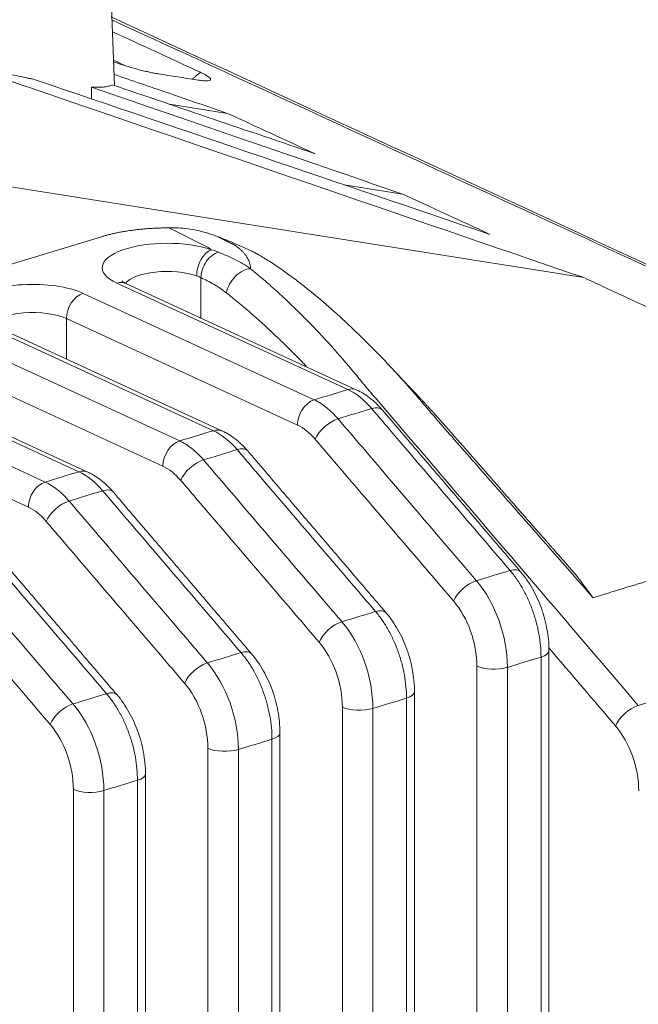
# Model space of a CAD drawing. Header units: millimetres. Extents: x 990 to 1809, y 0 to 562.
# Tile 531 of 550: x 1720 to 1734, y 169 to 191. Entities that reach past the tile are written whole.
import ezdxf

# ---------------------------------------------------------------- set-up
doc = ezdxf.new("R2010")
doc.units = ezdxf.units.MM
doc.layers.add('1', color=7, linetype='Continuous', true_color=0xffffff)

msp = doc.modelspace()

# ---------------------------------------------------------------- linework, layer by layer
at = {"layer": '1', "color": 7, "linetype": 'Continuous', "lineweight": 18}
for p, q in [((1721.911, 189.713), (1721.777, 193.258)), ((1723.179, 189.282), (1724.521, 189.069)), ((1732.734, 185.28), (1715.77, 187.965)), ((1727.212, 187.421), (1728.554, 187.208)), ((1721.609, 186.223), (1659.527, 167.255)), ((1723.904, 185.281), (1723.904, 184.347)), ((1727.294, 182.695), (1721.965, 185.154)), ((1727.504, 182.686), (1722.174, 185.144)), ((1721.189, 184.917), (1726.519, 182.459)), ((1726.131, 181.877), (1720.801, 184.335)), ((1720.801, 184.335), (1720.801, 183.399)), ((1724.192, 181.748), (1718.862, 184.206)), ((1724.401, 181.738), (1719.072, 184.197)), ((1718.087, 183.969), (1723.416, 181.511)), ((1723.028, 180.929), (1717.699, 183.387)), ((1721.089, 180.8), (1715.76, 183.258)), ((1721.299, 180.79), (1715.969, 183.249)), ((1714.984, 183.021), (1720.314, 180.563)), ((1719.926, 179.981), (1714.597, 182.439)), ((1731.933, 165.03), (1731.933, 176.67)), ((1730.27, 164.674), (1730.27, 176.314)), ((1731.749, 164.884), (1731.749, 176.524)), ((1730.973, 176.287), (1730.973, 164.647)), ((1728.831, 164.082), (1728.831, 175.722)), ((1728.646, 163.936), (1728.646, 175.576)), ((1727.167, 163.726), (1727.167, 175.366)), ((1727.871, 175.339), (1727.871, 163.699)), ((1725.728, 163.134), (1725.728, 174.774)), ((1725.544, 162.988), (1725.544, 174.628)), ((1724.065, 162.778), (1724.065, 174.419)), ((1724.768, 174.391), (1724.768, 162.751)), ((1722.626, 162.186), (1722.626, 173.826)), ((1722.441, 162.04), (1722.441, 173.681)), ((1720.962, 161.831), (1720.962, 173.471)), ((1721.666, 173.444), (1721.666, 161.803))]:
    msp.add_line(p, q, dxfattribs=at)
for centre, major_axis, ratio, start_param, end_param in [((1716.725, 127.819), (2.283, 106.942), 0.038217, 5.326902, 5.329965), ((1723.128, 185.509), (1.5, 0), 0.375419, 0.82682, 3.824717), ((1724.144, 185.46), (0.163, 0.473), 0.627684, 0.503225, 2.074022), ((1724.292, 185.4), (0.218, 0.45), 0.713054, 0.537606, 2.154437), ((1723.128, 185.046), (-1, 0), 0.375419, 3.968413, 6.012603), ((1724.881, 185.045), (0.309, 0.393), 0.621416, 0.450402, 2.298461), ((1721.965, 184.69), (-0.209, -0.454), 0.718873, 3.141585, 3.712103), ((1720.026, 184.561), (1.5, 0), 0.375419, 0.683124, 3.824717), ((1721.189, 184.453), (-0.209, -0.454), 0.718873, 3.712103, 5.282899), ((1720.026, 184.098), (-1, 0), 0.375419, 3.824717, 6.028397), ((1727.294, 182.232), (-0.209, -0.454), 0.718873, 3.141585, 3.712106), ((1727.294, 180.842), (0.584, -1.913), 0.585049, 2.210557, 2.660317), ((1726.519, 181.995), (0.209, 0.454), 0.718873, 0.57051, 2.141307), ((1727.706, 181.904), (-0.38, -0.325), 0.484169, 3.141982, 3.98), ((1726.93, 181.667), (-0.38, -0.325), 0.484169, 3.980002, 5.550798), ((1724.192, 181.284), (-0.209, -0.454), 0.718873, 3.141585, 3.712103), ((1726.131, 180.486), (0.438, -1.435), 0.585049, 2.210557, 2.660317), ((1724.192, 179.894), (0.584, -1.913), 0.585049, 2.210558, 2.660317), ((1723.416, 181.047), (-0.209, -0.454), 0.718873, 3.712103, 5.282899), ((1724.603, 180.956), (-0.38, -0.325), 0.484169, 3.141982, 3.980002), ((1723.028, 179.538), (0.438, -1.435), 0.585049, 2.210558, 2.660317), ((1723.828, 180.719), (-0.38, -0.325), 0.484169, 3.980002, 5.550798), ((1721.089, 180.336), (0.209, 0.454), 0.718873, 6.283178, 6.853696), ((1721.089, 178.946), (0.584, -1.913), 0.585049, 2.210558, 2.660317), ((1720.314, 180.099), (0.209, 0.454), 0.718873, 0.57051, 2.141307), ((1721.501, 180.008), (-0.38, -0.325), 0.484169, 3.141982, 3.980002), ((1719.926, 178.591), (0.438, -1.435), 0.585049, 2.210558, 2.660317), ((1720.725, 179.771), (-0.38, -0.325), 0.484169, 3.980002, 5.550798), ((1730.898, 178.169), (-0.38, -0.325), 0.484169, 3.141958, 3.980002), ((1730.122, 177.932), (-0.38, -0.325), 0.484169, 3.980002, 5.550798), ((1729.711, 176.87), (-0.584, 1.913), 0.585049, 4.231114, 5.352151), ((1729.323, 176.751), (0.438, -1.435), 0.585049, 1.089521, 2.210558), ((1727.796, 177.221), (-0.38, -0.325), 0.484169, 3.141957, 3.980002), ((1727.02, 176.984), (-0.38, -0.325), 0.484169, 3.980002, 5.550798), ((1726.608, 175.922), (-0.584, 1.913), 0.585049, 4.231114, 5.352151), ((1726.22, 175.803), (0.438, -1.435), 0.585049, 1.089521, 2.210558), ((1724.693, 176.273), (-0.38, -0.325), 0.484169, 3.141957, 3.980002), ((1731.433, 176.67), (-0.5, 0), 0.375419, 2.25392, 3.141124), ((1723.917, 176.036), (-0.38, -0.325), 0.484169, 3.980002, 5.550798), ((1723.506, 174.974), (-0.584, 1.913), 0.585049, 4.231114, 5.35215), ((1730.658, 176.433), (-0.5, 0), 0.375419, 0.683124, 2.25392), ((1723.118, 174.855), (0.438, -1.435), 0.585049, 1.089521, 2.210558), ((1721.591, 175.325), (-0.38, -0.325), 0.484169, 3.141957, 3.980002), ((1728.331, 175.722), (-0.5, 0), 0.375419, 2.25392, 3.141124), ((1720.815, 175.088), (-0.38, -0.325), 0.484169, 3.980002, 5.550798), ((1720.403, 174.026), (-0.584, 1.913), 0.585049, 4.231114, 5.35215), ((1733.856, 175.053), (0.38, 0.325), 0.484169, 0.838409, 2.409205), ((1727.555, 175.485), (-0.5, 0), 0.375419, 0.683124, 2.25392), ((1720.016, 173.907), (0.438, -1.435), 0.585049, 1.089521, 2.210558), ((1725.228, 174.774), (-0.5, 0), 0.375419, 2.25392, 3.141124), ((1733.057, 173.873), (0.438, -1.435), 0.585049, 1.089521, 2.210558), ((1724.453, 174.537), (-0.5, 0), 0.375419, 0.683124, 2.25392), ((1722.126, 173.826), (-0.5, 0), 0.375419, 2.25392, 3.141124), ((1721.35, 173.589), (-0.5, 0), 0.375419, 0.683124, 2.25392)]:
    msp.add_ellipse(centre, major_axis=major_axis, ratio=ratio, start_param=start_param, end_param=end_param, dxfattribs=at)
for points, degree, knots in [([(1745.279, 180.369), (1745.124, 180.461), (1744.524, 180.81), (1743.427, 181.368), (1741.915, 182.081), (1740.115, 182.866), (1738.025, 183.804), (1731.85, 186.669), (1726.428, 189.175), (1721.832, 191.295)], 3, [0, 0, 0, 0, 0.019174, 0.074672, 0.136718, 0.209442, 0.304112, 0.409611, 1, 1, 1, 1]), ([(1744.974, 180.471), (1744.852, 180.548), (1744.731, 180.622), (1744.554, 180.726), (1744.495, 180.76), (1744.408, 180.809), (1744.379, 180.825), (1744.336, 180.848), (1744.322, 180.856), (1744.3, 180.867), (1744.293, 180.871), (1744.279, 180.879), (1744.272, 180.882), (1744.262, 180.888), (1744.259, 180.89), (1744.252, 180.893), (1744.245, 180.897), (1744.237, 180.901), (1744.229, 180.905), (1744.225, 180.907), (1744.204, 180.916), (1744.154, 180.939), (1744.104, 180.963), (1744.003, 181.009), (1743.936, 181.04), (1743.734, 181.133), (1743.6, 181.195), (1742.929, 181.504), (1742.392, 181.752), (1740.781, 182.495), (1739.708, 182.99), (1736.486, 184.476), (1730.893, 187.057), (1725.299, 189.637), (1721.853, 191.227)], 3, [0, 0, 0, 0, 0.017339, 0.017339, 0.026008, 0.026008, 0.030343, 0.030343, 0.03251, 0.03251, 0.033594, 0.033594, 0.034678, 0.034678, 0.03522, 0.03522, 0.035761, 0.036303, 0.036303, 0.036845, 0.036845, 0.039012, 0.043347, 0.043347, 0.052017, 0.052017, 0.069355, 0.069355, 0.138711, 0.138711, 0.277421, 0.277421, 0.554843, 1, 1, 1, 1]), ([(1720.058, 189.855), (1720.028, 189.861), (1719.998, 189.867), (1719.938, 189.879), (1719.908, 189.885), (1719.817, 189.904), (1719.755, 189.917), (1719.569, 189.958), (1719.442, 189.986), (1719.184, 190.047), (1719.052, 190.08), (1718.851, 190.131), (1718.783, 190.148), (1718.681, 190.175), (1718.646, 190.184), (1718.578, 190.203), (1718.543, 190.212), (1718.372, 190.258), (1718.235, 190.297), (1717.96, 190.376), (1717.823, 190.416), (1717.618, 190.479), (1717.549, 190.5), (1717.412, 190.543), (1717.344, 190.565), (1717.14, 190.631), (1717.006, 190.675), (1716.875, 190.72)], 3, [0, 0, 0, 0, 0.03125, 0.03125, 0.0625, 0.0625, 0.125, 0.125, 0.25, 0.25, 0.375, 0.375, 0.4375, 0.4375, 0.46875, 0.46875, 0.5, 0.5, 0.625, 0.625, 0.75, 0.75, 0.8125, 0.8125, 0.875, 0.875, 1, 1, 1, 1]), ([(1716.875, 190.72), (1717.916, 190.363), (1718.957, 190.006), (1724.244, 188.193), (1728.489, 186.736), (1732.734, 185.28)], 3, [0, 0, 0, 0, 0.196994, 0.196994, 1, 1, 1, 1]), ([(1722.926, 189.981), (1722.894, 189.986), (1722.83, 189.997), (1722.721, 190.019), (1722.604, 190.046), (1722.44, 190.087), (1722.227, 190.146), (1722.065, 190.2), (1721.984, 190.226)], 3, [0, 0, 0, 0, 0.124465, 0.247803, 0.372311, 0.500192, 0.752908, 1, 1, 1, 1]), ([(1721.901, 189.969), (1722.309, 189.829), (1722.716, 189.689), (1723.59, 189.389), (1724.055, 189.229), (1724.521, 189.069)], 3, [0, 0, 0, 0, 0.466978, 0.466978, 1, 1, 1, 1]), ([(1723.893, 190.018), (1723.92, 190.005), (1723.972, 189.98), (1724.034, 189.946), (1724.09, 189.909), (1724.128, 189.873), (1724.134, 189.844), (1724.103, 189.825), (1724.034, 189.818), (1723.936, 189.822), (1723.846, 189.835), (1723.802, 189.842)], 3, [0, 0, 0, 0, 0.083123, 0.166189, 0.250634, 0.375854, 0.500361, 0.624643, 0.750222, 0.87606, 1, 1, 1, 1]), ([(1721.859, 189.731), (1721.84, 189.719), (1721.791, 189.699), (1721.72, 189.686), (1721.66, 189.679), (1721.638, 189.677), (1721.593, 189.674), (1721.568, 189.673), (1721.493, 189.671), (1721.438, 189.672), (1721.379, 189.674)], 3, [0, 0, 0, 0, 0.25, 0.5, 0.5, 0.625, 0.625, 0.75, 0.75, 1, 1, 1, 1]), ([(1721.379, 189.674), (1722.572, 189.264), (1723.766, 188.854), (1726.158, 188.032), (1727.356, 187.62), (1728.554, 187.208)], 3, [0, 0, 0, 0, 0.499007, 0.499007, 1, 1, 1, 1]), ([(1724.229, 186.251), (1724.161, 186.274), (1724.026, 186.32), (1723.817, 186.373), (1723.603, 186.411), (1723.385, 186.432), (1723.239, 186.428), (1723.165, 186.426)], 3, [0, 0, 0, 0, 0.196936, 0.394581, 0.593753, 0.795281, 1, 1, 1, 1]), ([(1724.144, 185.924), (1724.114, 185.947), (1724.08, 185.969), (1724.024, 186.002), (1724.004, 186.013), (1723.973, 186.028), (1723.963, 186.034), (1723.942, 186.044), (1723.932, 186.049), (1723.838, 186.096), (1723.754, 186.137), (1723.503, 186.261), (1723.334, 186.344), (1723.165, 186.426)], 3, [0, 0, 0, 0, 0.125, 0.125, 0.1875, 0.1875, 0.21875, 0.21875, 0.25, 0.25, 0.5, 0.5, 1, 1, 1, 1]), ([(1725.205, 185.825), (1725.189, 185.834), (1725.157, 185.851), (1725.089, 185.885), (1724.959, 185.946), (1724.763, 186.034), (1724.505, 186.143), (1724.321, 186.214), (1724.229, 186.251)], 3, [0, 0, 0, 0, 0.067212, 0.132002, 0.255438, 0.502133, 0.750549, 1, 1, 1, 1]), ([(1724.229, 186.251), (1724.291, 186.221), (1724.354, 186.191), (1724.448, 186.145), (1724.48, 186.13), (1724.527, 186.108), (1724.543, 186.1), (1724.574, 186.085), (1724.59, 186.077), (1724.613, 186.066), (1724.621, 186.062), (1724.633, 186.057), (1724.637, 186.055), (1724.645, 186.051), (1724.652, 186.047), (1724.659, 186.044), (1724.665, 186.04), (1724.668, 186.039), (1724.674, 186.036), (1724.676, 186.034), (1724.68, 186.032), (1724.681, 186.031), (1724.683, 186.029), (1724.684, 186.029), (1724.69, 186.025), (1724.694, 186.022), (1724.704, 186.015), (1724.709, 186.012), (1724.723, 186.002), (1724.732, 185.995), (1724.76, 185.975), (1724.778, 185.961), (1724.812, 185.931), (1724.829, 185.916), (1724.853, 185.893), (1724.86, 185.885), (1724.875, 185.869), (1724.882, 185.862), (1724.904, 185.837), (1724.917, 185.821), (1724.955, 185.771), (1724.977, 185.737), (1725.003, 185.684), (1725.011, 185.666), (1725.025, 185.63), (1725.031, 185.612), (1725.045, 185.557), (1725.051, 185.52), (1725.052, 185.483)], 3, [0, 0, 0, 0, 0.125, 0.125, 0.1875, 0.1875, 0.21875, 0.21875, 0.25, 0.25, 0.265625, 0.265625, 0.273438, 0.273438, 0.28125, 0.289063, 0.289063, 0.296875, 0.296875, 0.304688, 0.304688, 0.308594, 0.308594, 0.3125, 0.3125, 0.328125, 0.328125, 0.34375, 0.34375, 0.375, 0.375, 0.4375, 0.4375, 0.5, 0.5, 0.53125, 0.53125, 0.5625, 0.5625, 0.625, 0.625, 0.75, 0.75, 0.8125, 0.8125, 0.875, 0.875, 1, 1, 1, 1]), ([(1724.314, 185.866), (1724.375, 185.841), (1724.437, 185.815), (1724.56, 185.76), (1724.622, 185.731), (1724.808, 185.638), (1724.931, 185.567), (1725.052, 185.483)], 3, [0, 0, 0, 0, 0.25, 0.25, 0.5, 0.5, 1, 1, 1, 1]), ([(1732.949, 177.894), (1732.317, 178.615), (1731.369, 179.697), (1730.261, 180.958), (1729.71, 181.589), (1729.391, 181.95), (1729.123, 182.265), (1728.834, 182.607), (1728.518, 182.963), (1727.991, 183.533), (1727.236, 184.285), (1726.479, 184.936), (1725.973, 185.321), (1725.712, 185.507), (1725.458, 185.678), (1725.287, 185.777), (1725.205, 185.825)], 3, [0, 0, 0, 0, 0.24573, 0.368595, 0.430048, 0.460756, 0.491815, 0.536457, 0.578578, 0.617802, 0.744287, 0.870775, 0.903887, 0.934595, 0.96871, 1, 1, 1, 1]), ([(1725.052, 185.483), (1725.151, 185.403), (1725.249, 185.321), (1725.444, 185.153), (1725.541, 185.068), (1725.83, 184.806), (1726.021, 184.624), (1726.398, 184.249), (1726.585, 184.055), (1726.953, 183.655), (1727.135, 183.449), (1727.404, 183.13), (1727.494, 183.023), (1727.594, 182.9), (1727.605, 182.886), (1727.627, 182.858), (1727.638, 182.845), (1727.661, 182.817), (1727.672, 182.804), (1727.695, 182.777), (1727.754, 182.709), (1727.812, 182.641), (1728.044, 182.369), (1728.23, 182.151), (1728.788, 181.499), (1729.16, 181.063), (1731.019, 178.888), (1732.506, 177.148), (1733.993, 175.407)], 3, [0, 0, 0, 0, 0.03125, 0.03125, 0.0625, 0.0625, 0.125, 0.125, 0.1875, 0.1875, 0.25, 0.25, 0.28125, 0.28125, 0.285156, 0.285156, 0.289063, 0.289063, 0.292969, 0.292969, 0.296875, 0.3125, 0.3125, 0.375, 0.375, 0.5, 0.5, 1, 1, 1, 1]), ([(1722.174, 185.144), (1722.144, 185.16), (1722.095, 185.184), (1722.078, 185.201), (1722.077, 185.202)], 3, [0, 0, 0, 0, 0.470826, 1, 1, 1, 1]), ([(1724.493, 184.927), (1724.396, 185.003), (1724.298, 185.067), (1724.102, 185.183), (1724.003, 185.233), (1723.904, 185.281)], 3, [0, 0, 0, 0, 0.5, 0.5, 1, 1, 1, 1]), ([(1732.734, 185.28), (1732.88, 185.213), (1733.916, 184.735), (1735.397, 184.052), (1736.954, 183.334), (1737.843, 182.923), (1738.316, 182.705), (1738.594, 182.577), (1738.663, 182.545), (1738.719, 182.519), (1738.774, 182.493), (1738.921, 182.421), (1739.244, 182.244), (1739.643, 181.95), (1739.947, 181.577), (1740.068, 181.2), (1740.009, 180.833), (1739.838, 180.578), (1739.698, 180.439), (1739.655, 180.401), (1739.633, 180.381), (1739.61, 180.362), (1739.563, 180.324), (1739.487, 180.268), (1739.402, 180.214), (1739.341, 180.178), (1739.31, 180.161), (1739.279, 180.143), (1739.213, 180.108), (1739.07, 180.033), (1738.838, 179.916), (1738.542, 179.773), (1738.227, 179.63), (1737.894, 179.488), (1737.543, 179.348), (1737.174, 179.21), (1736.79, 179.075), (1736.491, 178.978), (1736.305, 178.92), (1736.237, 178.899), (1736.169, 178.878), (1736.083, 178.852), (1735.741, 178.748), (1735.161, 178.57), (1734.15, 178.261), (1733.413, 178.036), (1732.949, 177.894)], 3, [0, 0, 0, 0, 0.026983, 0.191224, 0.273345, 0.314405, 0.355465, 0.360598, 0.36573, 0.368296, 0.370863, 0.375995, 0.396525, 0.437586, 0.478646, 0.519706, 0.560766, 0.601827, 0.612092, 0.614658, 0.617224, 0.61979, 0.622357, 0.632622, 0.642887, 0.645453, 0.648019, 0.650586, 0.653152, 0.663417, 0.683947, 0.704477, 0.725007, 0.745537, 0.766068, 0.786598, 0.807128, 0.827658, 0.83279, 0.835357, 0.837923, 0.843055, 0.848188, 0.889248, 0.930309, 1, 1, 1, 1]), ([(1726.33, 183.24), (1726.305, 183.266), (1726.281, 183.291), (1726.209, 183.366), (1726.161, 183.415), (1726.065, 183.513), (1726.017, 183.561), (1725.872, 183.706), (1725.776, 183.8), (1725.484, 184.079), (1725.288, 184.259), (1724.893, 184.604), (1724.694, 184.769), (1724.493, 184.927)], 3, [0, 0, 0, 0, 0.040537, 0.040537, 0.120492, 0.120492, 0.200448, 0.200448, 0.360358, 0.360358, 0.680179, 0.680179, 1, 1, 1, 1]), ([(1728.086, 182.229), (1728.031, 182.294), (1727.876, 182.454), (1727.675, 182.601), (1727.531, 182.673), (1727.504, 182.686)], 3, [0, 0, 0, 0, 0.324458, 0.872047, 1, 1, 1, 1]), ([(1728.746, 182.725), (1728.927, 182.536), (1729.108, 182.34), (1729.318, 182.111), (1729.542, 181.856), (1729.758, 181.611), (1730.19, 181.117), (1730.622, 180.626), (1730.838, 180.379), (1730.839, 180.378), (1731.701, 179.395), (1732.059, 178.987), (1732.565, 178.41)], 2, [0, 0, 0, 0.091219, 0.091219, 0.204817, 0.204817, 0.318414, 0.432012, 0.545609, 0.545609, 0.772805, 0.772805, 1, 1, 1]), ([(1726.519, 182.459), (1726.566, 182.437), (1726.614, 182.411), (1726.707, 182.352), (1726.753, 182.319), (1726.845, 182.246), (1726.891, 182.206), (1726.981, 182.118), (1727.025, 182.071), (1727.067, 182.021)], 3, [0, 0, 0, 0, 0.25, 0.25, 0.5, 0.5, 0.75, 0.75, 1, 1, 1, 1]), ([(1731.035, 178.523), (1730.846, 178.744), (1730.656, 178.966), (1729.709, 180.075), (1728.951, 180.962), (1728.076, 181.985), (1727.96, 182.122), (1727.843, 182.258)], 3, [0, 0, 0, 0, 0.178081, 0.178081, 0.890407, 0.890407, 1, 1, 1, 1]), ([(1727.067, 182.021), (1727.257, 181.799), (1727.446, 181.578), (1728.394, 180.469), (1729.152, 179.582), (1730.026, 178.559), (1730.143, 178.422), (1730.26, 178.286)], 3, [0, 0, 0, 0, 0.178081, 0.178081, 0.890407, 0.890407, 1, 1, 1, 1]), ([(1724.984, 181.281), (1724.928, 181.346), (1724.773, 181.507), (1724.573, 181.653), (1724.429, 181.725), (1724.401, 181.738)], 3, [0, 0, 0, 0, 0.324459, 0.872048, 1, 1, 1, 1]), ([(1729.735, 177.813), (1729.545, 178.035), (1729.356, 178.257), (1728.408, 179.365), (1727.65, 180.252), (1726.776, 181.276), (1726.659, 181.412), (1726.542, 181.548)], 3, [0, 0, 0, 0, 0.178081, 0.178081, 0.890407, 0.890407, 1, 1, 1, 1]), ([(1723.416, 181.511), (1723.464, 181.489), (1723.511, 181.463), (1723.605, 181.404), (1723.651, 181.371), (1723.743, 181.298), (1723.788, 181.258), (1723.878, 181.17), (1723.922, 181.123), (1723.965, 181.073)], 3, [0, 0, 0, 0, 0.25, 0.25, 0.5, 0.5, 0.75, 0.75, 1, 1, 1, 1]), ([(1727.933, 177.575), (1727.743, 177.797), (1727.554, 178.018), (1726.606, 179.127), (1725.848, 180.014), (1724.974, 181.037), (1724.857, 181.174), (1724.741, 181.31)], 3, [0, 0, 0, 0, 0.178081, 0.178081, 0.890406, 0.890406, 1, 1, 1, 1]), ([(1723.965, 181.073), (1724.155, 180.851), (1724.344, 180.63), (1725.291, 179.521), (1726.049, 178.634), (1726.924, 177.611), (1727.041, 177.474), (1727.157, 177.338)], 3, [0, 0, 0, 0, 0.178081, 0.178081, 0.890406, 0.890406, 1, 1, 1, 1]), ([(1721.881, 180.333), (1721.826, 180.398), (1721.671, 180.559), (1721.471, 180.705), (1721.326, 180.777), (1721.299, 180.79)], 3, [0, 0, 0, 0, 0.324459, 0.872048, 1, 1, 1, 1]), ([(1720.314, 180.563), (1720.361, 180.541), (1720.409, 180.515), (1720.502, 180.456), (1720.549, 180.423), (1720.64, 180.35), (1720.686, 180.31), (1720.776, 180.223), (1720.82, 180.175), (1720.863, 180.125)], 3, [0, 0, 0, 0, 0.25, 0.25, 0.5, 0.5, 0.75, 0.75, 1, 1, 1, 1]), ([(1726.632, 176.865), (1726.443, 177.087), (1726.253, 177.309), (1725.306, 178.417), (1724.548, 179.304), (1723.673, 180.328), (1723.557, 180.464), (1723.44, 180.601)], 3, [0, 0, 0, 0, 0.178081, 0.178081, 0.890406, 0.890406, 1, 1, 1, 1]), ([(1724.83, 176.627), (1724.641, 176.849), (1724.451, 177.07), (1723.504, 178.179), (1722.746, 179.066), (1721.871, 180.089), (1721.755, 180.226), (1721.638, 180.362)], 3, [0, 0, 0, 0, 0.178081, 0.178081, 0.890407, 0.890407, 1, 1, 1, 1]), ([(1720.863, 180.125), (1721.052, 179.903), (1721.242, 179.682), (1722.189, 178.573), (1722.947, 177.686), (1723.821, 176.663), (1723.938, 176.526), (1724.055, 176.39)], 3, [0, 0, 0, 0, 0.178081, 0.178081, 0.890407, 0.890407, 1, 1, 1, 1]), ([(1723.53, 175.917), (1723.34, 176.139), (1723.151, 176.361), (1722.203, 177.47), (1721.445, 178.356), (1720.571, 179.38), (1720.454, 179.516), (1720.338, 179.653)], 3, [0, 0, 0, 0, 0.178081, 0.178081, 0.890407, 0.890407, 1, 1, 1, 1]), ([(1721.728, 175.679), (1721.538, 175.901), (1721.349, 176.123), (1720.402, 177.231), (1719.644, 178.118), (1718.769, 179.141), (1718.652, 179.278), (1718.536, 179.414)], 3, [0, 0, 0, 0, 0.178081, 0.178081, 0.890407, 0.890407, 1, 1, 1, 1]), ([(1717.76, 179.177), (1717.95, 178.956), (1718.139, 178.734), (1719.087, 177.625), (1719.845, 176.738), (1720.719, 175.715), (1720.836, 175.579), (1720.952, 175.442)], 3, [0, 0, 0, 0, 0.178081, 0.178081, 0.890407, 0.890407, 1, 1, 1, 1]), ([(1720.427, 174.97), (1720.238, 175.191), (1720.048, 175.413), (1719.101, 176.522), (1718.343, 177.409), (1717.468, 178.432), (1717.352, 178.568), (1717.235, 178.705)], 3, [0, 0, 0, 0, 0.178081, 0.178081, 0.890407, 0.890407, 1, 1, 1, 1]), ([(1733.993, 175.407), (1735.775, 175.952), (1737.558, 176.496), (1739.451, 177.075), (1739.563, 177.109), (1739.73, 177.16), (1739.785, 177.177), (1739.855, 177.198), (1739.869, 177.203), (1739.897, 177.211), (1739.91, 177.216), (1739.952, 177.229), (1739.98, 177.237), (1740.228, 177.316), (1740.448, 177.386), (1741.106, 177.596), (1741.542, 177.735), (1742.193, 177.943), (1742.41, 178.012), (1742.844, 178.149), (1743.06, 178.217), (1743.385, 178.319), (1743.494, 178.353), (1743.609, 178.389), (1743.616, 178.391), (1743.629, 178.396), (1743.635, 178.399), (1743.647, 178.404), (1743.653, 178.407), (1743.665, 178.413), (1743.671, 178.416), (1743.683, 178.421), (1743.689, 178.424), (1743.702, 178.429), (1743.708, 178.432), (1743.727, 178.439), (1743.739, 178.445), (1743.776, 178.46), (1743.801, 178.47), (1743.851, 178.49), (1743.876, 178.499), (1743.951, 178.528), (1744.001, 178.546), (1744.077, 178.572), (1744.103, 178.58), (1744.153, 178.597), (1744.179, 178.605), (1744.217, 178.617), (1744.229, 178.621), (1744.255, 178.629), (1744.268, 178.633), (1744.306, 178.644), (1744.332, 178.652), (1744.383, 178.667), (1744.409, 178.674), (1744.46, 178.689), (1744.486, 178.696), (1744.511, 178.703)], 3, [0, 0, 0, 0, 0.5, 0.5, 0.53125, 0.53125, 0.546875, 0.546875, 0.550781, 0.550781, 0.554687, 0.554687, 0.5625, 0.5625, 0.625, 0.625, 0.75, 0.75, 0.8125, 0.8125, 0.875, 0.875, 0.90625, 0.90625, 0.908203, 0.908203, 0.910156, 0.910156, 0.912109, 0.912109, 0.914063, 0.914063, 0.916016, 0.916016, 0.917969, 0.917969, 0.921875, 0.921875, 0.929688, 0.929688, 0.9375, 0.9375, 0.953125, 0.953125, 0.960938, 0.960938, 0.96875, 0.96875, 0.972656, 0.972656, 0.976563, 0.976563, 0.984375, 0.984375, 0.992188, 0.992188, 1, 1, 1, 1]), ([(1731.749, 176.524), (1731.749, 176.612), (1731.745, 176.7), (1731.728, 176.878), (1731.716, 176.968), (1731.696, 177.081), (1731.691, 177.104), (1731.682, 177.15), (1731.677, 177.173), (1731.662, 177.241), (1731.651, 177.286), (1731.615, 177.421), (1731.587, 177.51), (1731.54, 177.641), (1731.524, 177.685), (1731.498, 177.749), (1731.489, 177.771), (1731.471, 177.814), (1731.461, 177.835), (1731.413, 177.94), (1731.332, 178.102), (1731.239, 178.25), (1731.165, 178.357), (1731.14, 178.392), (1731.088, 178.459), (1731.062, 178.491), (1731.035, 178.523)], 3, [0, 0, 0, 0, 0.125, 0.125, 0.25, 0.25, 0.28125, 0.28125, 0.3125, 0.3125, 0.375, 0.375, 0.5, 0.5, 0.5625, 0.5625, 0.59375, 0.59375, 0.625, 0.625, 0.75, 0.875, 0.875, 0.9375, 0.9375, 1, 1, 1, 1]), ([(1731.933, 176.67), (1731.933, 176.756), (1731.921, 177.001), (1731.844, 177.416), (1731.675, 177.888), (1731.473, 178.246), (1731.33, 178.433), (1731.278, 178.494)], 3, [0, 0, 0, 0, 0.133541, 0.379032, 0.624523, 0.872128, 1, 1, 1, 1]), ([(1727.157, 177.338), (1727.342, 177.394), (1727.6, 177.473), (1727.859, 177.552), (1727.933, 177.575)], 3, [0, 0, 0, 0, 0.714591, 1, 1, 1, 1]), ([(1728.646, 175.576), (1728.646, 175.664), (1728.642, 175.752), (1728.626, 175.93), (1728.614, 176.02), (1728.593, 176.133), (1728.589, 176.156), (1728.58, 176.202), (1728.575, 176.225), (1728.56, 176.293), (1728.548, 176.338), (1728.512, 176.473), (1728.485, 176.562), (1728.438, 176.693), (1728.422, 176.737), (1728.395, 176.801), (1728.386, 176.823), (1728.368, 176.866), (1728.359, 176.887), (1728.311, 176.992), (1728.229, 177.154), (1728.136, 177.303), (1728.063, 177.409), (1728.037, 177.444), (1727.986, 177.511), (1727.96, 177.544), (1727.933, 177.575)], 3, [0, 0, 0, 0, 0.125, 0.125, 0.25, 0.25, 0.28125, 0.28125, 0.3125, 0.3125, 0.375, 0.375, 0.5, 0.5, 0.5625, 0.5625, 0.59375, 0.59375, 0.625, 0.625, 0.75, 0.875, 0.875, 0.9375, 0.9375, 1, 1, 1, 1]), ([(1728.831, 175.722), (1728.831, 175.808), (1728.819, 176.053), (1728.742, 176.469), (1728.573, 176.94), (1728.371, 177.298), (1728.227, 177.485), (1728.176, 177.546)], 3, [0, 0, 0, 0, 0.133541, 0.379032, 0.624523, 0.872128, 1, 1, 1, 1]), ([(1725.544, 174.628), (1725.544, 174.716), (1725.54, 174.804), (1725.523, 174.982), (1725.511, 175.072), (1725.491, 175.186), (1725.486, 175.208), (1725.477, 175.254), (1725.472, 175.277), (1725.457, 175.345), (1725.446, 175.391), (1725.41, 175.526), (1725.382, 175.614), (1725.336, 175.745), (1725.319, 175.789), (1725.293, 175.854), (1725.284, 175.875), (1725.266, 175.918), (1725.256, 175.939), (1725.209, 176.044), (1725.127, 176.206), (1725.034, 176.355), (1724.96, 176.461), (1724.935, 176.496), (1724.883, 176.563), (1724.857, 176.596), (1724.83, 176.627)], 3, [0, 0, 0, 0, 0.125, 0.125, 0.25, 0.25, 0.28125, 0.28125, 0.3125, 0.3125, 0.375, 0.375, 0.5, 0.5, 0.5625, 0.5625, 0.59375, 0.59375, 0.625, 0.625, 0.75, 0.875, 0.875, 0.9375, 0.9375, 1, 1, 1, 1]), ([(1725.728, 174.774), (1725.728, 174.86), (1725.716, 175.105), (1725.64, 175.521), (1725.47, 175.992), (1725.268, 176.35), (1725.125, 176.537), (1725.073, 176.598)], 3, [0, 0, 0, 0, 0.133541, 0.379032, 0.624523, 0.872128, 1, 1, 1, 1]), ([(1722.441, 173.681), (1722.441, 173.768), (1722.437, 173.856), (1722.421, 174.034), (1722.409, 174.124), (1722.388, 174.238), (1722.384, 174.26), (1722.375, 174.306), (1722.37, 174.329), (1722.355, 174.397), (1722.344, 174.443), (1722.308, 174.578), (1722.28, 174.666), (1722.233, 174.798), (1722.217, 174.841), (1722.191, 174.906), (1722.182, 174.927), (1722.163, 174.97), (1722.154, 174.991), (1722.106, 175.096), (1722.024, 175.258), (1721.932, 175.407), (1721.858, 175.513), (1721.832, 175.548), (1721.781, 175.615), (1721.755, 175.648), (1721.728, 175.679)], 3, [0, 0, 0, 0, 0.125, 0.125, 0.25, 0.25, 0.28125, 0.28125, 0.3125, 0.3125, 0.375, 0.375, 0.5, 0.5, 0.5625, 0.5625, 0.59375, 0.59375, 0.625, 0.625, 0.75, 0.875, 0.875, 0.9375, 0.9375, 1, 1, 1, 1]), ([(1722.626, 173.826), (1722.626, 173.912), (1722.614, 174.157), (1722.537, 174.573), (1722.368, 175.044), (1722.166, 175.403), (1722.022, 175.589), (1721.971, 175.65)], 3, [0, 0, 0, 0, 0.133541, 0.379032, 0.624523, 0.872128, 1, 1, 1, 1])]:
    msp.add_open_spline(points, degree=degree, knots=knots, dxfattribs=at)
for points, degree in [([(1721.864, 190.954), (1722.54, 190.642), (1723.217, 190.33), (1723.893, 190.018)], 3), ([(1721.889, 190.293), (1721.975, 190.254), (1722.062, 190.214), (1722.148, 190.174)], 3), ([(1721.984, 190.226), (1721.953, 190.237), (1721.921, 190.248), (1721.89, 190.258)], 3), ([(1723.802, 189.842), (1723.51, 189.888), (1723.218, 189.934), (1722.926, 189.981)], 3), ([(1723.893, 190.018), (1723.701, 189.858)], 1), ([(1730.571, 186.278), (1727.066, 187.47), (1723.562, 188.663), (1720.058, 189.855)], 3), ([(1726.537, 188.139), (1724.978, 188.669), (1723.418, 189.2), (1721.859, 189.731)], 3), ([(1724.521, 189.069), (1725.193, 188.759), (1725.865, 188.449), (1726.537, 188.139)], 3), ([(1728.554, 187.208), (1729.226, 186.898), (1729.899, 186.588), (1730.571, 186.278)], 3), ([(1723.165, 186.426), (1722.745, 186.429), (1721.935, 186.323), (1721.609, 186.223)], 2), ([(1724.144, 185.924), (1724.205, 185.907), (1724.261, 185.887), (1724.314, 185.866)], 3), ([(1723.904, 185.281), (1723.874, 185.296), (1723.841, 185.31), (1723.805, 185.322)], 3), ([(1728.753, 182.717), (1728.535, 182.945), (1728.316, 183.18)], 2), ([(1726.519, 182.459), (1726.777, 182.538), (1727.036, 182.616), (1727.294, 182.695)], 3), ([(1727.843, 182.258), (1727.585, 182.179), (1727.326, 182.1), (1727.067, 182.021)], 3), ([(1731.278, 178.494), (1728.086, 182.229)], 1), ([(1723.416, 181.511), (1723.675, 181.59), (1723.933, 181.669), (1724.192, 181.748)], 3), ([(1724.741, 181.31), (1724.482, 181.231), (1724.224, 181.152), (1723.965, 181.073)], 3), ([(1728.176, 177.546), (1724.984, 181.281)], 1), ([(1720.314, 180.563), (1720.572, 180.642), (1720.831, 180.721), (1721.089, 180.8)], 3), ([(1721.638, 180.362), (1721.38, 180.283), (1721.121, 180.204), (1720.863, 180.125)], 3), ([(1725.073, 176.598), (1721.881, 180.333)], 1), ([(1721.971, 175.65), (1718.779, 179.385)], 1), ([(1730.26, 178.286), (1730.518, 178.365), (1730.777, 178.444), (1731.035, 178.523)], 3), ([(1732.565, 178.41), (1732.949, 177.894)], 1), ([(1724.055, 176.39), (1724.313, 176.469), (1724.572, 176.548), (1724.83, 176.627)], 3), ([(1733.468, 174.935), (1732.955, 175.535), (1732.443, 176.135), (1731.93, 176.735)], 3), ([(1731.749, 176.524), (1731.49, 176.445), (1731.232, 176.366), (1730.973, 176.287)], 3), ([(1720.952, 175.442), (1721.211, 175.521), (1721.469, 175.6), (1721.728, 175.679)], 3), ([(1728.646, 175.576), (1728.388, 175.497), (1728.129, 175.418), (1727.871, 175.339)], 3), ([(1725.544, 174.628), (1725.285, 174.549), (1725.027, 174.47), (1724.768, 174.391)], 3), ([(1722.441, 173.681), (1722.183, 173.602), (1721.924, 173.523), (1721.666, 173.444)], 3)]:
    msp.add_open_spline(points, degree=degree, dxfattribs=at)

doc.saveas('drawing.dxf')
